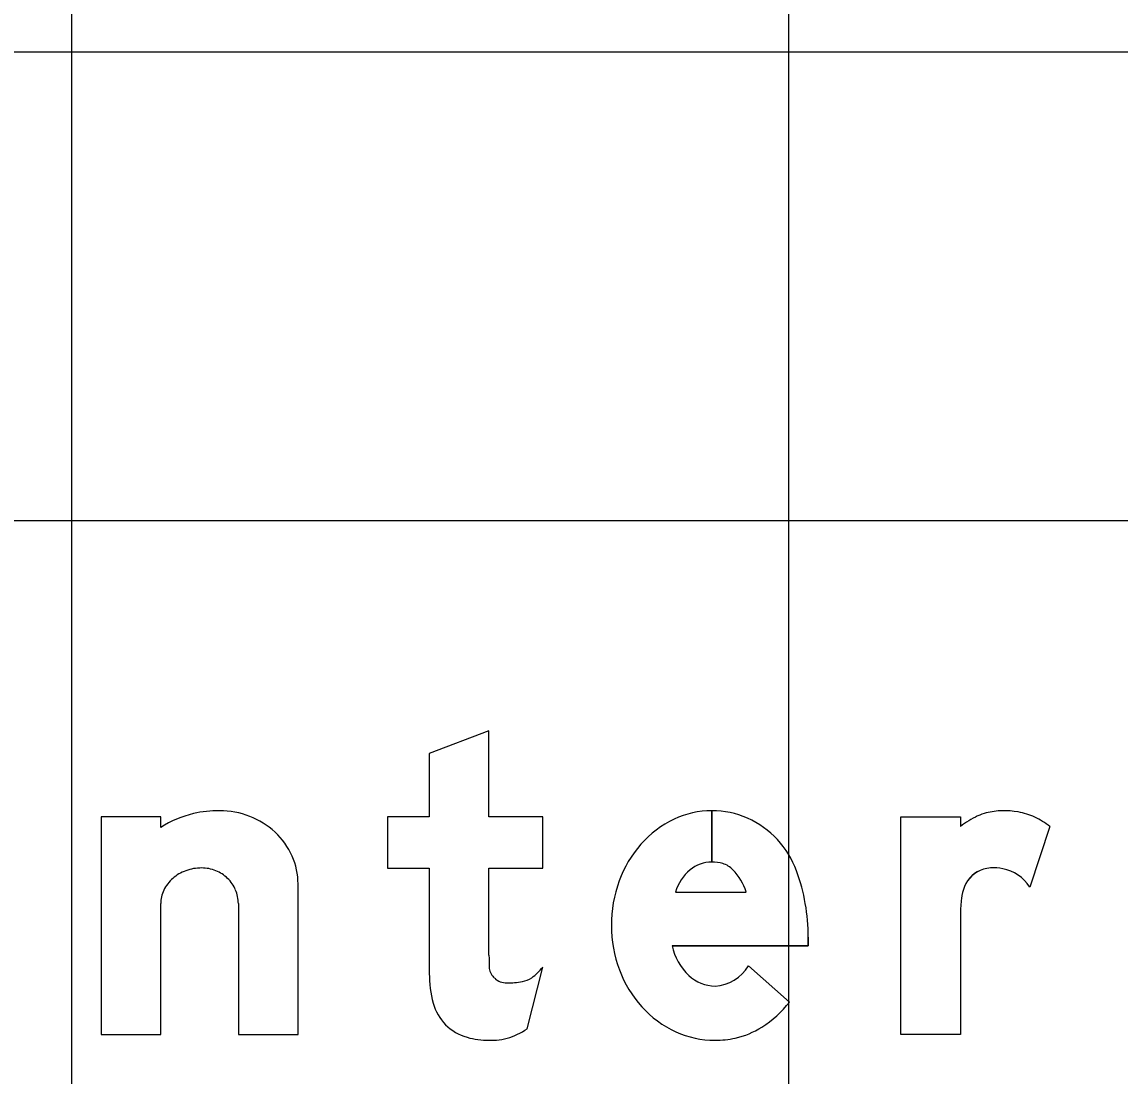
# Model space of a CAD drawing. Extents: x 2193008 to 2198143, y 1236112 to 1237864.
# Drawn here: x 2195976.567 to 2195979.631, y 1237193.555 to 1237196.498 of the extents above; entities that cross this region are included whole.
import ezdxf

# ---------------------------------------------------------------- set-up
doc = ezdxf.new("R2010")
doc.units = 0
for name, color, linetype in [('GSBWFILL', 7, 'Continuous'), ('GSCOLORFILL', 7, 'Continuous'), ('GSOUTLINE', 7, 'Continuous'), ('M-ROADS', 7, 'Continuous')]:
    doc.layers.add(name, color=color, linetype=linetype)

msp = doc.modelspace()

# ---------------------------------------------------------------- linework, layer by layer
at = {"layer": 'GSBWFILL'}
for p, q in [((2195978.4922, 1237194.296), (2195978.4922, 1237194.1524)), ((2195978.4923, 1237194.1524), (2195978.4923, 1237194.296)), ((2195979.4354, 1237194.2522), (2195979.379, 1237194.0829)), ((2195978.3907, 1237194.069), (2195978.5879, 1237194.069)), ((2195977.171, 1237194.0367), (2195977.171, 1237193.6716)), ((2195977.9764, 1237193.6871), (2195978.0202, 1237193.8594)), ((2195978.5945, 1237193.8627), (2195978.7085, 1237193.7618))]:
    msp.add_line(p, q, dxfattribs=at)
for points in [[(2195977.8703, 1237193.8922), (2195977.8703, 1237194.1357), (2195978.0202, 1237194.1357), (2195978.0202, 1237194.2793), (2195977.8703, 1237194.2793), (2195977.8703, 1237194.5187), (2195977.7038, 1237194.4555), (2195977.7038, 1237194.2793), (2195977.5873, 1237194.2793), (2195977.5873, 1237194.1357), (2195977.7038, 1237194.1357), (2195977.7038, 1237193.8419)], [(2195976.9546, 1237194.2493), (2195976.9546, 1237194.2793), (2195976.7881, 1237194.2793), (2195976.7881, 1237193.6716), (2195976.9546, 1237193.6716), (2195976.9546, 1237194.0367)], [(2195979.1857, 1237194.0076), (2195979.1857, 1237193.6716), (2195979.0192, 1237193.6716), (2195979.0192, 1237194.2793), (2195979.1857, 1237194.2793), (2195979.1857, 1237194.2522)], [(2195977.171, 1237193.6716), (2195977.3375, 1237193.6716), (2195977.3375, 1237194.0915)], [(2195978.7611, 1237193.9429), (2195978.7611, 1237193.9191), (2195978.3812, 1237193.9191)]]:
    msp.add_lwpolyline(points, dxfattribs=at)
for centre, major_axis, ratio, start_param, end_param in [((2195977.1185, 1237193.963), (0, 0.333), 0.999998, 0, 0.219986), ((2195977.1185, 1237194.0616), (0, 0.2344), 0.999998, 5.914285, 6.283185), ((2195978.4922, 1237194.0494), (0, 0.2466), 0.999998, 0, 0.44196), ((2195978.4922, 1237194.0494), (0, 0.2466), 0.999998, 5.868518, 6.283016), ((2195979.3087, 1237194.0816), (0, 0.2143), 0.999997, 6.103268, 6.524606), ((2195977.1157, 1237193.9964), (0, 0.2998), 0.999998, 0.235088, 0.567132), ((2195977.1241, 1237194.0762), (0, 0.2187), 0.999998, 5.532258, 5.914285), ((2195978.5092, 1237194.0136), (0, 0.2862), 0.999998, 0.44196, 0.851746), ((2195978.486, 1237194.0396), (0, 0.2581), 0.999998, 5.061282, 5.861635), ((2195979.353, 1237194.0303), (0, 0.2779), 0.999997, 0.443663, 0.646229), ((2195979.2874, 1237194.1685), (0, 0.1249), 0.999997, 0.24142, 0.443663), ((2195979.3136, 1237194.1082), (0, 0.1873), 0.999997, 5.846069, 6.103268), ((2195979.2944, 1237194.0673), (0, 0.2325), 0.999997, 5.631644, 5.846069), ((2195977.1328, 1237194.0855), (0, 0.206), 0.999998, 5.130076, 5.532258), ((2195978.5356, 1237193.9905), (0, 0.3213), 0.999998, 0.851746, 1.222943), ((2195977.1464, 1237194.0915), (0, 0.1912), 0.999998, 4.712389, 5.130076), ((2195978.4922, 1237194.0559), (0, 0.0965), 0.999998, 0, 0.684319), ((2195978.4922, 1237194.0405), (0, 0.1119), 0.999998, 6.008019, 6.282813), ((2195978.5057, 1237194.0881), (0, 0.0624), 0.999998, 5.468651, 6.008019), ((2195977.0632, 1237194.0205), (0, 0.1146), 0.999998, 0.345704, 0.715718), ((2195977.0688, 1237194.005), (0, 0.1311), 0.999998, 0, 0.345704), ((2195977.0688, 1237194.0309), (0, 0.1052), 0.999998, 5.900624, 6.283185), ((2195977.07, 1237194.0337), (0, 0.1021), 0.999998, 5.51227, 5.900624), ((2195978.5158, 1237194.0309), (0, 0.1308), 0.999998, 0.703138, 1.275447), ((2195978.4312, 1237194.0179), (0, 0.1648), 0.999998, 5.027692, 5.468651), ((2195978.22, 1237193.9429), (0, 0.5411), 0.999998, 4.712389, 5.061282), ((2195979.2741, 1237194.0529), (0, 0.0832), 0.999997, 0.293855, 1.188904), ((2195979.2757, 1237194.0475), (0, 0.0889), 0.999997, 0.067293, 0.293855), ((2195979.2787, 1237194.0033), (0, 0.1332), 0.999997, 6.094384, 6.350479), ((2195979.2822, 1237194.0216), (0, 0.1145), 0.999997, 5.27661, 6.094384), ((2195977.0546, 1237194.0304), (0, 0.1015), 0.999998, 0.715718, 1.126231), ((2195977.0717, 1237194.0356), (0, 0.0995), 0.999998, 5.115435, 5.51227), ((2195978.577, 1237193.9755), (0, 0.3653), 0.999998, 1.222943, 1.570796), ((2195979.3174, 1237194.0355), (0, 0.13), 0.999997, 1.188904, 1.450084), ((2195977.0413, 1237194.0367), (0, 0.0867), 0.999998, 1.126231, 1.570796), ((2195977.0745, 1237194.0367), (0, 0.0965), 0.999998, 4.712389, 5.115435), ((2195979.5386, 1237194.0072), (0, 0.3529), 0.999997, 1.445958, 1.569673), ((2195978.5661, 1237193.9755), (0, 0.3544), 0.999998, 1.570796, 1.928626), ((2195978.5411, 1237193.9544), (0, 0.1638), 0.999998, 1.788032, 2.378697), ((2195978.9126, 1237193.8922), (0, 1.0423), 0.999997, 1.570796, 1.606005), ((2195978.0269, 1237193.8419), (0, 0.3231), 0.999997, 1.570796, 1.830698), ((2195977.9182, 1237193.8636), (0, 0.0479), 0.999997, 1.74085, 2.407828), ((2195977.9106, 1237193.9412), (0, 0.1367), 0.999997, 3.756278, 4.071638), ((2195978.5343, 1237193.9636), (0, 0.3205), 0.999998, 1.928626, 2.305123), ((2195978.5025, 1237193.9147), (0, 0.1083), 0.999998, 2.383204, 3.128268), ((2195978.4929, 1237193.9255), (0, 0.1195), 0.999998, 3.209537, 4.158837), ((2195977.9197, 1237193.8653), (0, 0.0501), 0.999997, 2.407828, 3.141593), ((2195977.9197, 1237194.0781), (0, 0.2629), 0.999997, 3.141593, 3.310762), ((2195977.9534, 1237193.8805), (0, 0.0624), 0.999997, 3.310762, 3.756278), ((2195977.8454, 1237193.7937), (0, 0.1353), 0.999997, 1.830698, 2.869526), ((2195978.514, 1237193.9453), (0, 0.2932), 0.999998, 2.305123, 2.711411), ((2195978.4645, 1237193.953), (0, 0.31), 0.999998, 3.710413, 4.047817), ((2195977.865, 1237193.8509), (0, 0.1981), 0.999997, 3.427755, 3.738844), ((2195978.5081, 1237193.8847), (0, 0.2289), 0.999998, 3.35931, 3.710413), ((2195977.8703, 1237193.8829), (0, 0.228), 0.999997, 2.869526, 3.141593), ((2195977.8703, 1237193.9833), (0, 0.3283), 0.999997, 3.141593, 3.205734), ((2195977.8827, 1237193.7906), (0, 0.1353), 0.999997, 3.205734, 3.427755), ((2195978.501, 1237193.9169), (0, 0.2619), 0.999998, 2.711411, 3.141593), ((2195978.501, 1237193.9169), (0, 0.2619), 0.999998, 3.141593, 3.35931)]:
    msp.add_ellipse(centre, major_axis=major_axis, ratio=ratio, start_param=start_param, end_param=end_param, dxfattribs=at)
at = {"layer": 'GSCOLORFILL'}
for p, q in [((2195967.3725, 1237196.4147), (2195982.0245, 1237196.4147)), ((2195978.4922, 1237194.296), (2195978.4922, 1237194.1524)), ((2195978.4923, 1237194.1524), (2195978.4923, 1237194.296)), ((2195979.4354, 1237194.2522), (2195979.379, 1237194.0829)), ((2195978.3907, 1237194.069), (2195978.5879, 1237194.069)), ((2195977.171, 1237194.0367), (2195977.171, 1237193.6716)), ((2195977.9764, 1237193.6871), (2195978.0202, 1237193.8594)), ((2195978.5945, 1237193.8627), (2195978.7085, 1237193.7618))]:
    msp.add_line(p, q, dxfattribs=at)
for points in [[(2195977.8703, 1237193.8922), (2195977.8703, 1237194.1357), (2195978.0202, 1237194.1357), (2195978.0202, 1237194.2793), (2195977.8703, 1237194.2793), (2195977.8703, 1237194.5187), (2195977.7038, 1237194.4555), (2195977.7038, 1237194.2793), (2195977.5873, 1237194.2793), (2195977.5873, 1237194.1357), (2195977.7038, 1237194.1357), (2195977.7038, 1237193.8419)], [(2195976.9546, 1237194.2493), (2195976.9546, 1237194.2793), (2195976.7881, 1237194.2793), (2195976.7881, 1237193.6716), (2195976.9546, 1237193.6716), (2195976.9546, 1237194.0367)], [(2195979.1857, 1237194.0076), (2195979.1857, 1237193.6716), (2195979.0192, 1237193.6716), (2195979.0192, 1237194.2793), (2195979.1857, 1237194.2793), (2195979.1857, 1237194.2522)], [(2195977.171, 1237193.6716), (2195977.3375, 1237193.6716), (2195977.3375, 1237194.0915)], [(2195978.7611, 1237193.9429), (2195978.7611, 1237193.9191), (2195978.3812, 1237193.9191)]]:
    msp.add_lwpolyline(points, dxfattribs=at)
for centre, major_axis, ratio, start_param, end_param in [((2195977.1185, 1237193.963), (0, 0.333), 0.999998, 0, 0.219986), ((2195977.1185, 1237194.0616), (0, 0.2344), 0.999998, 5.914285, 6.283185), ((2195978.4922, 1237194.0494), (0, 0.2466), 0.999998, 0, 0.44196), ((2195978.4922, 1237194.0494), (0, 0.2466), 0.999998, 5.868518, 6.283016), ((2195979.3087, 1237194.0816), (0, 0.2143), 0.999997, 6.103268, 6.524606), ((2195977.1157, 1237193.9964), (0, 0.2998), 0.999998, 0.235088, 0.567132), ((2195977.1241, 1237194.0762), (0, 0.2187), 0.999998, 5.532258, 5.914285), ((2195978.5092, 1237194.0136), (0, 0.2862), 0.999998, 0.44196, 0.851746), ((2195978.486, 1237194.0396), (0, 0.2581), 0.999998, 5.061282, 5.861635), ((2195979.353, 1237194.0303), (0, 0.2779), 0.999997, 0.443663, 0.646229), ((2195979.2874, 1237194.1685), (0, 0.1249), 0.999997, 0.24142, 0.443663), ((2195979.3136, 1237194.1082), (0, 0.1873), 0.999997, 5.846069, 6.103268), ((2195979.2944, 1237194.0673), (0, 0.2325), 0.999997, 5.631644, 5.846069), ((2195977.1328, 1237194.0855), (0, 0.206), 0.999998, 5.130076, 5.532258), ((2195978.5356, 1237193.9905), (0, 0.3213), 0.999998, 0.851746, 1.222943), ((2195977.1464, 1237194.0915), (0, 0.1912), 0.999998, 4.712389, 5.130076), ((2195978.4922, 1237194.0559), (0, 0.0965), 0.999998, 0, 0.684319), ((2195978.4922, 1237194.0405), (0, 0.1119), 0.999998, 6.008019, 6.282813), ((2195978.5057, 1237194.0881), (0, 0.0624), 0.999998, 5.468651, 6.008019), ((2195977.0632, 1237194.0205), (0, 0.1146), 0.999998, 0.345704, 0.715718), ((2195977.0688, 1237194.005), (0, 0.1311), 0.999998, 0, 0.345704), ((2195977.0688, 1237194.0309), (0, 0.1052), 0.999998, 5.900624, 6.283185), ((2195977.07, 1237194.0337), (0, 0.1021), 0.999998, 5.51227, 5.900624), ((2195978.5158, 1237194.0309), (0, 0.1308), 0.999998, 0.703138, 1.275447), ((2195978.4312, 1237194.0179), (0, 0.1648), 0.999998, 5.027692, 5.468651), ((2195978.22, 1237193.9429), (0, 0.5411), 0.999998, 4.712389, 5.061282), ((2195979.2741, 1237194.0529), (0, 0.0832), 0.999997, 0.293855, 1.188904), ((2195979.2757, 1237194.0475), (0, 0.0889), 0.999997, 0.067293, 0.293855), ((2195979.2787, 1237194.0033), (0, 0.1332), 0.999997, 6.094384, 6.350479), ((2195979.2822, 1237194.0216), (0, 0.1145), 0.999997, 5.27661, 6.094384), ((2195977.0546, 1237194.0304), (0, 0.1015), 0.999998, 0.715718, 1.126231), ((2195977.0717, 1237194.0356), (0, 0.0995), 0.999998, 5.115435, 5.51227), ((2195978.577, 1237193.9755), (0, 0.3653), 0.999998, 1.222943, 1.570796), ((2195979.3174, 1237194.0355), (0, 0.13), 0.999997, 1.188904, 1.450084), ((2195977.0413, 1237194.0367), (0, 0.0867), 0.999998, 1.126231, 1.570796), ((2195977.0745, 1237194.0367), (0, 0.0965), 0.999998, 4.712389, 5.115435), ((2195979.5386, 1237194.0072), (0, 0.3529), 0.999997, 1.445958, 1.569673), ((2195978.5661, 1237193.9755), (0, 0.3544), 0.999998, 1.570796, 1.928626), ((2195978.5411, 1237193.9544), (0, 0.1638), 0.999998, 1.788032, 2.378697), ((2195978.9126, 1237193.8922), (0, 1.0423), 0.999997, 1.570796, 1.606005), ((2195978.0269, 1237193.8419), (0, 0.3231), 0.999997, 1.570796, 1.830698), ((2195977.9182, 1237193.8636), (0, 0.0479), 0.999997, 1.74085, 2.407828), ((2195977.9106, 1237193.9412), (0, 0.1367), 0.999997, 3.756278, 4.071638), ((2195978.5343, 1237193.9636), (0, 0.3205), 0.999998, 1.928626, 2.305123), ((2195978.5025, 1237193.9147), (0, 0.1083), 0.999998, 2.383204, 3.128268), ((2195978.4929, 1237193.9255), (0, 0.1195), 0.999998, 3.209537, 4.158837), ((2195977.9197, 1237193.8653), (0, 0.0501), 0.999997, 2.407828, 3.141593), ((2195977.9197, 1237194.0781), (0, 0.2629), 0.999997, 3.141593, 3.310762), ((2195977.9534, 1237193.8805), (0, 0.0624), 0.999997, 3.310762, 3.756278), ((2195977.8454, 1237193.7937), (0, 0.1353), 0.999997, 1.830698, 2.869526), ((2195978.514, 1237193.9453), (0, 0.2932), 0.999998, 2.305123, 2.711411), ((2195978.4645, 1237193.953), (0, 0.31), 0.999998, 3.710413, 4.047817), ((2195977.865, 1237193.8509), (0, 0.1981), 0.999997, 3.427755, 3.738844), ((2195978.5081, 1237193.8847), (0, 0.2289), 0.999998, 3.35931, 3.710413), ((2195977.8703, 1237193.8829), (0, 0.228), 0.999997, 2.869526, 3.141593), ((2195977.8703, 1237193.9833), (0, 0.3283), 0.999997, 3.141593, 3.205734), ((2195977.8827, 1237193.7906), (0, 0.1353), 0.999997, 3.205734, 3.427755), ((2195978.501, 1237193.9169), (0, 0.2619), 0.999998, 2.711411, 3.141593), ((2195978.501, 1237193.9169), (0, 0.2619), 0.999998, 3.141593, 3.35931)]:
    msp.add_ellipse(centre, major_axis=major_axis, ratio=ratio, start_param=start_param, end_param=end_param, dxfattribs=at)
at = {"layer": 'GSOUTLINE'}
for p, q in [((2195979.4354, 1237194.2522), (2195979.379, 1237194.0829)), ((2195978.3907, 1237194.069), (2195978.5879, 1237194.069)), ((2195977.171, 1237194.0367), (2195977.171, 1237193.6716)), ((2195977.9764, 1237193.6871), (2195978.0202, 1237193.8594)), ((2195978.7085, 1237193.7618), (2195978.5945, 1237193.8627))]:
    msp.add_line(p, q, dxfattribs=at)
for points in [[(2195977.8703, 1237193.8922), (2195977.8703, 1237194.1357), (2195978.0202, 1237194.1357), (2195978.0202, 1237194.2793), (2195977.8703, 1237194.2793), (2195977.8703, 1237194.5187), (2195977.7038, 1237194.4555), (2195977.7038, 1237194.2793), (2195977.5873, 1237194.2793), (2195977.5873, 1237194.1357), (2195977.7038, 1237194.1357), (2195977.7038, 1237193.8419)], [(2195976.9546, 1237194.2493), (2195976.9546, 1237194.2793), (2195976.7881, 1237194.2793), (2195976.7881, 1237193.6716), (2195976.9546, 1237193.6716), (2195976.9546, 1237194.0367)], [(2195979.1857, 1237194.0076), (2195979.1857, 1237193.6716), (2195979.0192, 1237193.6716), (2195979.0192, 1237194.2793), (2195979.1857, 1237194.2793), (2195979.1857, 1237194.2522)], [(2195977.171, 1237193.6716), (2195977.3375, 1237193.6716), (2195977.3375, 1237194.0915)], [(2195978.3812, 1237193.9191), (2195978.7611, 1237193.9191), (2195978.7611, 1237193.9429)]]:
    msp.add_lwpolyline(points, dxfattribs=at)
for centre, major_axis, ratio, start_param, end_param in [((2195977.1185, 1237193.963), (0, 0.333), 0.999998, 0, 0.219986), ((2195977.1185, 1237194.0616), (0, 0.2344), 0.999998, 5.914285, 6.283185), ((2195978.4922, 1237194.0494), (0, 0.2466), 0.999998, 0, 0.44196), ((2195978.4922, 1237194.0494), (0, 0.2466), 0.999998, 5.868518, 6.283185), ((2195979.3087, 1237194.0816), (0, 0.2143), 0.999997, 6.103268, 6.524606), ((2195977.1157, 1237193.9964), (0, 0.2998), 0.999998, 0.235088, 0.567132), ((2195977.1241, 1237194.0762), (0, 0.2187), 0.999998, 5.532258, 5.914285), ((2195978.5092, 1237194.0136), (0, 0.2862), 0.999998, 0.44196, 0.851746), ((2195978.486, 1237194.0396), (0, 0.2581), 0.999998, 5.061282, 5.861635), ((2195979.353, 1237194.0303), (0, 0.2779), 0.999997, 0.443663, 0.646229), ((2195979.2874, 1237194.1685), (0, 0.1249), 0.999997, 0.24142, 0.443663), ((2195979.3136, 1237194.1082), (0, 0.1873), 0.999997, 5.846069, 6.103268), ((2195979.2944, 1237194.0673), (0, 0.2325), 0.999997, 5.631644, 5.846069), ((2195977.1328, 1237194.0855), (0, 0.206), 0.999998, 5.130076, 5.532258), ((2195978.5356, 1237193.9905), (0, 0.3213), 0.999998, 0.851746, 1.222943), ((2195977.1464, 1237194.0915), (0, 0.1912), 0.999998, 4.712389, 5.130076), ((2195978.4922, 1237194.0559), (0, 0.0965), 0.999998, 0, 0.684319), ((2195978.4922, 1237194.0405), (0, 0.1119), 0.999998, 6.008019, 6.283185), ((2195978.5057, 1237194.0881), (0, 0.0624), 0.999998, 5.468651, 6.008019), ((2195977.0632, 1237194.0205), (0, 0.1146), 0.999998, 0.345704, 0.715718), ((2195977.0688, 1237194.005), (0, 0.1311), 0.999998, 0, 0.345704), ((2195977.0688, 1237194.0309), (0, 0.1052), 0.999998, 5.900624, 6.283185), ((2195977.07, 1237194.0337), (0, 0.1021), 0.999998, 5.51227, 5.900624), ((2195978.5158, 1237194.0309), (0, 0.1308), 0.999998, 0.703138, 1.275447), ((2195978.4312, 1237194.0179), (0, 0.1648), 0.999998, 5.027692, 5.468651), ((2195978.22, 1237193.9429), (0, 0.5411), 0.999998, 4.712389, 5.061282), ((2195979.2741, 1237194.0529), (0, 0.0833), 0.999997, 0.293855, 1.188904), ((2195979.2757, 1237194.0475), (0, 0.0889), 0.999997, 0.067293, 0.293855), ((2195979.2787, 1237194.0033), (0, 0.1332), 0.999997, 6.094384, 6.350479), ((2195979.2822, 1237194.0216), (0, 0.1145), 0.999997, 5.27661, 6.094384), ((2195977.0546, 1237194.0304), (0, 0.1015), 0.999998, 0.715718, 1.126231), ((2195977.0717, 1237194.0356), (0, 0.0995), 0.999998, 5.115435, 5.51227), ((2195978.577, 1237193.9755), (0, 0.3653), 0.999998, 1.222943, 1.570796), ((2195979.3174, 1237194.0355), (0, 0.13), 0.999997, 1.188904, 1.450084), ((2195977.0413, 1237194.0367), (0, 0.0867), 0.999998, 1.126231, 1.570796), ((2195977.0745, 1237194.0367), (0, 0.0965), 0.999998, 4.712389, 5.115435), ((2195979.5386, 1237194.0072), (0, 0.3529), 0.999997, 1.445958, 1.569673), ((2195978.5661, 1237193.9755), (0, 0.3544), 0.999998, 1.570796, 1.928626), ((2195978.5411, 1237193.9544), (0, 0.1638), 0.999998, 1.788032, 2.378697), ((2195978.9126, 1237193.8922), (0, 1.0423), 0.999997, 1.570796, 1.606005), ((2195978.0269, 1237193.8419), (0, 0.3231), 0.999997, 1.570796, 1.830698), ((2195977.9182, 1237193.8636), (0, 0.0479), 0.999997, 1.74085, 2.407828), ((2195977.9106, 1237193.9412), (0, 0.1367), 0.999997, 3.756278, 4.071638), ((2195978.5343, 1237193.9636), (0, 0.3205), 0.999998, 1.928626, 2.305123), ((2195978.5025, 1237193.9147), (0, 0.1083), 0.999998, 2.383204, 3.128268), ((2195978.4929, 1237193.9255), (0, 0.1195), 0.999998, 3.209537, 4.158837), ((2195977.9197, 1237193.8653), (0, 0.0501), 0.999997, 2.407828, 3.141593), ((2195977.9197, 1237194.0781), (0, 0.2629), 0.999997, 3.141593, 3.310762), ((2195977.9534, 1237193.8805), (0, 0.0624), 0.999997, 3.310762, 3.756278), ((2195977.8454, 1237193.7937), (0, 0.1353), 0.999997, 1.830698, 2.869526), ((2195978.514, 1237193.9453), (0, 0.2932), 0.999998, 2.305123, 2.711411), ((2195978.4645, 1237193.953), (0, 0.31), 0.999998, 3.710413, 4.047817), ((2195977.865, 1237193.8509), (0, 0.1981), 0.999997, 3.427755, 3.738844), ((2195978.5081, 1237193.8847), (0, 0.2289), 0.999998, 3.35931, 3.710413), ((2195977.8703, 1237193.8829), (0, 0.228), 0.999997, 2.869526, 3.141593), ((2195977.8703, 1237193.9833), (0, 0.3283), 0.999997, 3.141593, 3.205734), ((2195977.8827, 1237193.7906), (0, 0.1353), 0.999997, 3.205734, 3.427755), ((2195978.501, 1237193.9169), (0, 0.2619), 0.999998, 2.711411, 3.141593), ((2195978.501, 1237193.9169), (0, 0.2619), 0.999998, 3.141593, 3.35931)]:
    msp.add_ellipse(centre, major_axis=major_axis, ratio=ratio, start_param=start_param, end_param=end_param, dxfattribs=at)
at = {"layer": 'M-ROADS'}
for p, q in [((2195976.7065, 1237163.1062), (2195976.7065, 1237223.1062)), ((2195978.7065, 1237163.1062), (2195978.7065, 1237223.1062)), ((2195924.7065, 1237195.1062), (2196054.7065, 1237195.1062))]:
    msp.add_line(p, q, dxfattribs=at)

doc.saveas('drawing.dxf')
